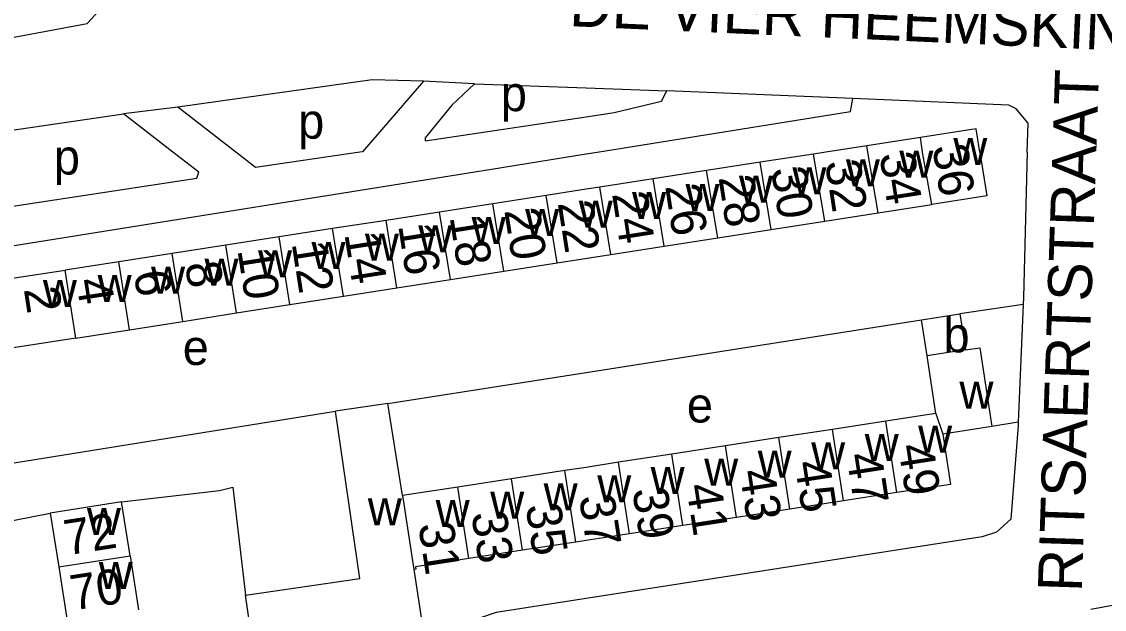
# Model space of a CAD drawing. Extents: x 159675 to 162108, y 386471 to 388472.
# Drawn here: x 160635.8 to 160759, y 387198 to 387264.8 of the extents above; entities that cross this region are included whole.
import ezdxf

# ---------------------------------------------------------------- set-up
doc = ezdxf.new("R2010")
doc.units = 0
for name, color, linetype in [('BLT_Basislijn', 7, 'Continuous'), ('BLT_Bebouwing', 7, 'Continuous'), ('BLT_Centroide', 7, 'Continuous'), ('BLT_Huisnummer', 7, 'Continuous'), ('BLT_Huisnummer_ tussenligend', 7, 'Continuous'), ('BLT_Onderverdeling_panden', 7, 'Continuous'), ('BLT_Straatnaam', 7, 'Continuous')]:
    doc.layers.add(name, color=color, linetype=linetype)

msp = doc.modelspace()

# ---------------------------------------------------------------- linework, layer by layer
at = {"layer": 'BLT_Basislijn'}
for p, q in [((160687.3, 387257.76), (160681.49, 387258.06)), ((160687.3, 387257.76), (160700, 387257.31)), ((160700, 387257.31), (160709.19, 387256.98)), ((160730.33, 387256.09), (160709.19, 387256.98)), ((160653.55, 387255.13), (160647.35, 387254.35)), ((160660.14, 387250), (160653.55, 387255.13)), ((160652.97, 387250), (160647.35, 387254.35)), ((160689.22, 387248.08), (160700, 387249.8)), ((160700, 387249.8), (160701.25, 387250)), ((160627.45, 387238.19), (160689.22, 387248.08)), ((160749.73, 387232.66), (160742.52, 387231.6)), ((160749.73, 387232.66), (160749.17, 387219.28)), ((160700, 387224.94), (160738.17, 387230.93)), ((160677.43, 387221.4), (160700, 387224.94)), ((160631.23, 387214.07), (160671.48, 387220.54)), ((160749.17, 387219.28), (160746.15, 387218.79)), ((160632.21, 387207.58), (160639.03, 387208.93)), ((160761.93, 387198.81), (160757.41, 387197.97))]:
    msp.add_line(p, q, dxfattribs=at)
for points in [[(160618.08, 387273.69), (160619.73, 387264.46), (160622.28, 387261.82), (160623.3, 387261.46), (160625.94, 387261.42), (160643.22, 387264.62), (160645.03, 387266.59)], [(160681.49, 387258.06), (160675.65, 387258.24), (160653.55, 387255.13)], [(160681.49, 387258.06), (160674.54, 387250.04), (160674.26, 387250)], [(160687.3, 387257.76), (160684.72, 387255.35), (160681.68, 387251.62), (160681.68, 387251.3), (160700, 387254.03)], [(160700, 387254.03), (160703.19, 387254.5), (160708.58, 387255.78), (160709.19, 387256.98)], [(160701.25, 387250), (160730.08, 387254.61), (160730.33, 387256.09)], [(160750.19, 387250), (160750.28, 387253.29), (160748.92, 387254.93), (160748.08, 387255.35), (160730.33, 387256.09)], [(160626.28, 387250), (160626.58, 387250.54), (160627.89, 387251.53), (160647.35, 387254.35)], [(160626.76, 387242.65), (160655.7, 387247.02), (160655.92, 387247.72), (160652.97, 387250)], [(160674.26, 387250), (160662.38, 387248.26), (160660.14, 387250)], [(160750.19, 387250), (160749.76, 387233.46), (160749.73, 387232.66)], [(160749.17, 387219.28), (160749.15, 387218.91), (160748.31, 387208.26), (160746.71, 387206.76), (160745.06, 387206.24), (160700, 387199.21)], [(160647.15, 387210.21), (160658.3, 387211.52), (160659.82, 387211.87), (160661.26, 387199.61)], [(160700, 387199.21), (160689.75, 387197.62), (160687.43, 387196.83), (160686.29, 387195.34), (160686.09, 387192.44), (160696.32, 387129.83), (160699.89, 387106)]]:
    msp.add_lwpolyline(points, dxfattribs=at)
at = {"layer": 'BLT_Bebouwing'}
for p, q in [((160738.03, 387251.67), (160731.96, 387250.72)), ((160731.96, 387250.72), (160727.29, 387250)), ((160725.88, 387249.78), (160719.8, 387248.84)), ((160727.29, 387250), (160725.88, 387249.78)), ((160713.71, 387247.9), (160707.63, 387246.95)), ((160719.8, 387248.84), (160713.71, 387247.9)), ((160707.63, 387246.95), (160701.55, 387246.01)), ((160700, 387245.77), (160695.47, 387245.07)), ((160701.55, 387246.01), (160700, 387245.77)), ((160689.39, 387244.12), (160683.31, 387243.18)), ((160695.47, 387245.07), (160689.39, 387244.12)), ((160733.24, 387243.11), (160739.33, 387244.06)), ((160683.31, 387243.18), (160677.23, 387242.24)), ((160727.15, 387242.16), (160733.24, 387243.11)), ((160677.23, 387242.24), (160671.15, 387241.3)), ((160721.07, 387241.21), (160727.15, 387242.16)), ((160665.07, 387240.35), (160658.99, 387239.41)), ((160671.15, 387241.3), (160665.07, 387240.35)), ((160714.98, 387240.26), (160721.07, 387241.21)), ((160658.99, 387239.41), (160652.9, 387238.47)), ((160702.81, 387238.36), (160708.89, 387239.31)), ((160708.89, 387239.31), (160714.98, 387240.26)), ((160652.9, 387238.47), (160646.82, 387237.53)), ((160696.72, 387237.41), (160702.81, 387238.36)), ((160646.82, 387237.53), (160640.74, 387236.58)), ((160690.64, 387236.45), (160696.72, 387237.41)), ((160678.46, 387234.55), (160684.55, 387235.5)), ((160684.55, 387235.5), (160690.64, 387236.45)), ((160672.38, 387233.6), (160678.46, 387234.55)), ((160666.29, 387232.65), (160672.38, 387233.6)), ((160654.12, 387230.75), (160660.21, 387231.7)), ((160660.21, 387231.7), (160666.29, 387232.65)), ((160648.03, 387229.8), (160654.12, 387230.75)), ((160738.17, 387230.93), (160742.52, 387231.6)), ((160738.8, 387226.82), (160738.17, 387230.93)), ((160742.52, 387231.6), (160743.15, 387227.49)), ((160641.94, 387228.84), (160648.03, 387229.8)), ((160743.15, 387227.49), (160738.8, 387226.82)), ((160739.81, 387220.27), (160738.8, 387226.82)), ((160679.09, 387210.92), (160677.43, 387221.4)), ((160734.11, 387219.4), (160728.03, 387218.46)), ((160739.81, 387220.27), (160734.11, 387219.4)), ((160728.03, 387218.46), (160721.94, 387217.52)), ((160746.15, 387218.79), (160740.57, 387217.93)), ((160721.94, 387217.52), (160715.85, 387216.58)), ((160709.77, 387215.65), (160703.68, 387214.71)), ((160715.85, 387216.58), (160709.77, 387215.65)), ((160703.68, 387214.71), (160700, 387214.14)), ((160697.59, 387213.77), (160691.5, 387212.83)), ((160700, 387214.14), (160697.59, 387213.77)), ((160691.5, 387212.83), (160685.42, 387211.9)), ((160685.42, 387211.9), (160679.09, 387210.92)), ((160735.37, 387211.26), (160729.28, 387210.32)), ((160647.15, 387210.21), (160639.03, 387208.93)), ((160729.28, 387210.32), (160723.19, 387209.38)), ((160639.03, 387208.93), (160640, 387202.81)), ((160717.1, 387208.45), (160711.02, 387207.51)), ((160723.19, 387209.38), (160717.1, 387208.45)), ((160711.02, 387207.51), (160704.93, 387206.57)), ((160700, 387205.81), (160698.84, 387205.64)), ((160704.93, 387206.57), (160700, 387205.81)), ((160692.76, 387204.7), (160686.67, 387203.76)), ((160698.84, 387205.64), (160692.76, 387204.7)), ((160648.11, 387204.07), (160649.07, 387197.94)), ((160640, 387202.81), (160640.96, 387196.68))]:
    msp.add_line(p, q, dxfattribs=at)
for points in [[(160744.81, 387250), (160744.4, 387252.65), (160738.03, 387251.67)], [(160744.81, 387250), (160745.58, 387245.04), (160739.33, 387244.06)], [(160641.94, 387228.84), (160631.85, 387227.28), (160630.74, 387234.49), (160634.56, 387235.09), (160634.48, 387235.61), (160640.74, 387236.58)], [(160743.15, 387227.49), (160744.78, 387227.74), (160746.15, 387218.79)], [(160677.43, 387221.4), (160676.43, 387221.26), (160671.48, 387220.54)], [(160661.26, 387199.61), (160674.26, 387201.5), (160671.48, 387220.54)], [(160740.57, 387217.93), (160741.45, 387212.19), (160735.37, 387211.26)], [(160648.11, 387204.07), (160647.15, 387210.21)], [(160686.67, 387203.76), (160680.58, 387202.82), (160680.62, 387202.55), (160680.39, 387202.51)], [(160680.39, 387202.51), (160681.31, 387196.55), (160681.03, 387196.53), (160681.05, 387196.42)], [(160662.13, 387193.66), (160661.98, 387194.66), (160661.26, 387199.61)]]:
    msp.add_lwpolyline(points, dxfattribs=at)
at = {"layer": 'BLT_Onderverdeling_panden'}
for p, q in [((160738.29, 387250), (160738.03, 387251.67)), ((160732.07, 387250), (160731.96, 387250.72)), ((160727.15, 387242.16), (160725.88, 387249.78)), ((160733.24, 387243.11), (160732.07, 387250)), ((160739.33, 387244.06), (160738.29, 387250)), ((160714.98, 387240.26), (160713.71, 387247.9)), ((160721.07, 387241.21), (160719.8, 387248.84)), ((160708.89, 387239.31), (160707.63, 387246.95)), ((160702.81, 387238.36), (160701.55, 387246.01)), ((160690.64, 387236.45), (160689.39, 387244.12)), ((160696.72, 387237.41), (160695.47, 387245.07)), ((160684.55, 387235.5), (160683.31, 387243.18)), ((160678.46, 387234.55), (160677.23, 387242.24)), ((160666.29, 387232.65), (160665.07, 387240.35)), ((160672.38, 387233.6), (160671.15, 387241.3)), ((160660.21, 387231.7), (160658.99, 387239.41)), ((160654.12, 387230.75), (160652.9, 387238.47)), ((160641.94, 387228.84), (160640.74, 387236.58)), ((160648.03, 387229.8), (160646.82, 387237.53)), ((160735.37, 387211.26), (160734.11, 387219.4)), ((160739.81, 387220.27), (160740.57, 387217.93)), ((160729.28, 387210.32), (160728.03, 387218.46)), ((160723.19, 387209.38), (160721.94, 387217.52)), ((160711.02, 387207.51), (160709.77, 387215.65)), ((160717.1, 387208.45), (160715.85, 387216.58)), ((160704.93, 387206.57), (160703.68, 387214.71)), ((160698.84, 387205.64), (160697.59, 387213.77)), ((160692.76, 387204.7), (160691.5, 387212.83)), ((160679.09, 387210.92), (160680.39, 387202.51)), ((160686.67, 387203.76), (160685.42, 387211.9)), ((160640, 387202.81), (160648.11, 387204.07))]:
    msp.add_line(p, q, dxfattribs=at)

# ---------------------------------------------------------------- texts
at = {"layer": 'BLT_Centroide'}
for s, p in [('p', (160690.29, 387254.66)), ('p', (160667.23, 387251.53)), ('w', (160741.78, 387248.55)), ('p', (160639.43, 387247.45)), ('w', (160735.64, 387247.08)), ('w', (160729.56, 387246.12)), ('w', (160723.47, 387245.19)), ('w', (160717.39, 387244.25)), ('w', (160705.23, 387242.38)), ('w', (160711.31, 387243.31)), ('w', (160699.16, 387241.42)), ('w', (160693.06, 387240.47)), ('w', (160680.91, 387238.59)), ('w', (160686.98, 387239.53)), ('w', (160674.83, 387237.66)), ('w', (160668.75, 387236.72)), ('w', (160656.58, 387234.81)), ('w', (160662.67, 387235.77)), ('w', (160650.5, 387233.88)), ('w', (160638.19, 387232.38)), ('w', (160644.42, 387232.94)), ('b', (160740.66, 387227.22)), ('e', (160654.1, 387225.79)), ('w', (160742.48, 387220.8)), ('e', (160711.46, 387219.24)), ('w', (160737.78, 387215.8)), ('w', (160725.61, 387213.92)), ('w', (160731.7, 387214.86)), ('w', (160719.52, 387212.98)), ('w', (160713.44, 387212.05)), ('w', (160701.27, 387210.17)), ('w', (160707.34, 387211.11)), ('w', (160695.17, 387209.23)), ('w', (160689.09, 387208.3)), ('w', (160643.2, 387206.44)), ('w', (160675.16, 387207.53)), ('w', (160682.88, 387207.34)), ('w', (160644.55, 387200.31))]:
    msp.add_text(s, height=4, dxfattribs=at).set_placement(p)
at = {"layer": 'BLT_Huisnummer'}
for s, rotation, p in [('36', 278.8121, (160739.4, 387250.63)), ('30', 278.8121, (160721.04, 387248.07)), ('26', 278.8121, (160708.98, 387246.14)), ('22', 278.8121, (160696.76, 387244.22)), ('18', 278.8121, (160684.46, 387242.63)), ('14', 278.8121, (160672.49, 387240.69)), ('10', 278.8121, (160660.32, 387238.87)), ('6', 278.8121, (160648.52, 387236.3)), ('2', 278.8121, (160636.01, 387234.42)), ('49', 278.7559, (160735.49, 387216.57)), ('43', 278.7559, (160717.44, 387213.66)), ('39', 278.7559, (160705.24, 387211.59)), ('35', 278.7559, (160693.1, 387209.77)), ('72', 8.9122, (160640.92, 387204.12)), ('31', 278.7559, (160680.89, 387207.62))]:
    msp.add_text(s, height=4, rotation=rotation, dxfattribs=at).set_placement(p)
at = {"layer": 'BLT_Huisnummer_ tussenligend'}
for s, rotation, p in [('32', 278.8109, (160727.17, 387248.86)), ('34', 278.8109, (160733.37, 387249.74)), ('28', 278.8109, (160715.05, 387247.13)), ('24', 278.8109, (160702.94, 387245.26)), ('20', 278.8109, (160690.68, 387243.38)), ('16', 278.8109, (160678.61, 387241.66)), ('12', 278.8109, (160666.49, 387239.62)), ('8', 278.8109, (160654.35, 387237.29)), ('4', 278.8109, (160641.95, 387235.42)), ('45', 278.7504, (160723.7, 387214.66)), ('47', 278.7504, (160729.61, 387215.54)), ('41', 278.7504, (160711.37, 387212.05)), ('37', 278.7504, (160699.18, 387210.78)), ('33', 278.7504, (160686.92, 387208.89)), ('70', 8.8118, (160641.62, 387197.85))]:
    msp.add_text(s, height=4, rotation=rotation, dxfattribs=at).set_placement(p)
at = {"layer": 'BLT_Straatnaam'}
for s, height, rotation, p in [('DE VIER HEEMSKINDERENLAAN', 5, 357.4628, (160698.04, 387264.34)), ('RITSAERTSTRAAT', 4.9999, 88.0949, (160756.39, 387199.91))]:
    msp.add_text(s, height=height, rotation=rotation, dxfattribs=at).set_placement(p)

doc.saveas('drawing.dxf')
